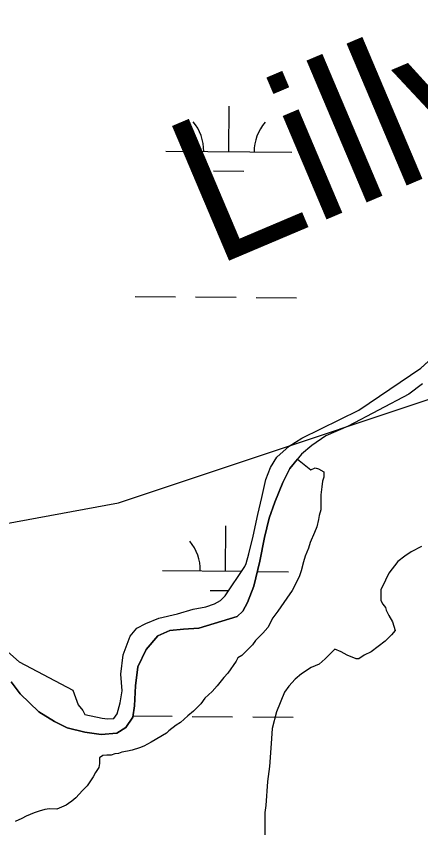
# Model space of a CAD drawing. Extents: x 3271442 to 3309282, y 752266 to 777610.
# Drawn here: x 3302148 to 3302469, y 768626 to 769269 of the extents above; entities that cross this region are included whole.
import ezdxf

# ---------------------------------------------------------------- set-up
doc = ezdxf.new("R2010")
doc.units = 0
for name, color, linetype in [('V-RIVR-IDEN', 7, 'Continuous'), ('V-SITE-VEGE', 7, 'Continuous'), ('V-TOPO-SHOR', 7, 'Continuous'), ('V-WETL-SWMP', 7, 'Continuous')]:
    doc.layers.add(name, color=color, linetype=linetype)

msp = doc.modelspace()

# ---------------------------------------------------------------- linework, layer by layer
at = {"layer": 'V-SITE-VEGE'}
for p, q in [((3302468.96, 768990.28), (3302521.12, 769037.65)), ((3302419.95, 768957.07), (3302468.96, 768990.28)), ((3302374.57, 768934.77), (3302419.95, 768957.07)), ((3302364.56, 768928.41), (3302374.57, 768934.77)), ((3302354.94, 768919.59), (3302364.56, 768928.41)), ((3302349.86, 768911.54), (3302354.94, 768919.59)), ((3302346.21, 768902.05), (3302349.86, 768911.54)), ((3302343.08, 768887.76), (3302346.21, 768902.05)), ((3302339.82, 768874.25), (3302343.08, 768887.76)), ((3302336.16, 768856.98), (3302339.82, 768874.25)), ((3302332.64, 768842.95), (3302336.16, 768856.98)), ((3302330.42, 768835.41), (3302332.64, 768842.95)), ((3302461.32, 768844.59), (3302456.41, 768841.09)), ((3302469.73, 768848.79), (3302461.32, 768844.59)), ((3302450.8, 768836.9), (3302443.78, 768827.79)), ((3302456.41, 768841.09), (3302450.8, 768836.9)), ((3302313.76, 768809.7), (3302329.51, 768832.95)), ((3302329.51, 768832.95), (3302330.42, 768835.41)), ((3302443.78, 768827.79), (3302440.97, 768822.19)), ((3302440.97, 768822.19), (3302437.46, 768814.48)), ((3302437.46, 768814.48), (3302437.45, 768806.07)), ((3302305.44, 768803.47), (3302310.12, 768805.94)), ((3302310.12, 768805.94), (3302313.76, 768809.7)), ((3302437.45, 768806.07), (3302438.85, 768803.27)), ((3302276.19, 768795.58), (3302288.41, 768799.08)), ((3302288.41, 768799.08), (3302298.55, 768801.02)), ((3302298.55, 768801.02), (3302305.44, 768803.47)), ((3302438.85, 768803.27), (3302440.95, 768800.46)), ((3302440.95, 768800.46), (3302441.65, 768798.36)), ((3302441.65, 768798.36), (3302443.74, 768794.15)), ((3302250.85, 768787.81), (3302261.38, 768792.09)), ((3302261.38, 768792.09), (3302276.19, 768795.58)), ((3302443.74, 768794.15), (3302446.54, 768789.24)), ((3302243.83, 768784.05), (3302250.85, 768787.81)), ((3302446.54, 768789.24), (3302448.64, 768782.23)), ((3302238.62, 768777.82), (3302243.83, 768784.05)), ((3302445.83, 768778.73), (3302440.92, 768773.83)), ((3302448.64, 768782.23), (3302445.83, 768778.73)), ((3302233.02, 768762.88), (3302238.62, 768777.82)), ((3302440.92, 768773.83), (3302429.7, 768765.43)), ((3302134.15, 768771.56), (3302150.38, 768757.51)), ((3302400.96, 768767.56), (3302393.25, 768759.86)), ((3302405.87, 768765.46), (3302400.96, 768767.56)), ((3302231.19, 768747.68), (3302233.02, 768762.88)), ((3302393.25, 768759.86), (3302388.34, 768755.66)), ((3302410.77, 768762.65), (3302405.87, 768765.46)), ((3302417.78, 768759.84), (3302410.77, 768762.65)), ((3302419.88, 768759.83), (3302417.78, 768759.84)), ((3302424.09, 768762.63), (3302419.88, 768759.83)), ((3302429.7, 768765.43), (3302424.09, 768762.63)), ((3302150.38, 768757.51), (3302192.97, 768734.99)), ((3302382.03, 768752.87), (3302374.31, 768747.97)), ((3302388.34, 768755.66), (3302382.03, 768752.87)), ((3302232.08, 768734.3), (3302231.19, 768747.68)), ((3302374.31, 768747.97), (3302369.4, 768743.77)), ((3302369.4, 768743.77), (3302364.49, 768738.17)), ((3302192.97, 768734.99), (3302197.25, 768723.42)), ((3302230.64, 768724.81), (3302232.08, 768734.3)), ((3302364.49, 768738.17), (3302360.98, 768733.26)), ((3302360.98, 768733.26), (3302354.65, 768717.85)), ((3302197.25, 768723.42), (3302200.88, 768718.87)), ((3302228.29, 768716.11), (3302230.64, 768724.81)), ((3302200.88, 768718.87), (3302202.7, 768715.62)), ((3302202.7, 768715.62), (3302216.2, 768712.74)), ((3302225.69, 768712.6), (3302228.29, 768716.11)), ((3302354.65, 768717.85), (3302351.14, 768704.54)), ((3302216.2, 768712.74), (3302220.62, 768712.22)), ((3302220.62, 768712.22), (3302225.69, 768712.6)), ((3302351.14, 768704.54), (3302350.42, 768692.63)), ((3302350.42, 768692.63), (3302349, 768674.4)), ((3302349, 768674.4), (3302347.59, 768662.49)), ((3302347.59, 768662.49), (3302346.17, 768643.57)), ((3302346.17, 768643.57), (3302345.46, 768637.96)), ((3302345.46, 768637.96), (3302345.44, 768619.74))]:
    msp.add_line(p, q, dxfattribs=at)
for points in [[(3302144.1, 768741.64), (3302151.42, 768731.92), (3302166.21, 768717.73), (3302178.46, 768710.08), (3302188.65, 768705.13), (3302202.5, 768701.61), (3302215.55, 768699.69), (3302227.97, 768700.79), (3302235.14, 768705.24), (3302240.73, 768713.52), (3302242.01, 768722.43), (3302242.82, 768738.51), (3302244.59, 768753.32), (3302251.13, 768767.17), (3302260.38, 768778.15), (3302269.94, 768782.27), (3302280.77, 768783.38), (3302293.03, 768784), (3302323.29, 768793.37), (3302327.92, 768797.5), (3302331.59, 768804.5), (3302336.54, 768817.4), (3302341.33, 768837.14), (3302345.17, 768855.92), (3302348.7, 768871.36), (3302353.33, 768884.1), (3302359.71, 768899.69), (3302365.3, 768910.68), (3302371.34, 768918.06), (3302381.76, 768909.54), (3302385.33, 768911.32), (3302388.01, 768910.42), (3302392.02, 768908.19), (3302392.02, 768903.72), (3302391.12, 768900.6), (3302390.67, 768896.14), (3302389.77, 768889.9), (3302389.76, 768877.85), (3302388.42, 768873.39), (3302387.97, 768870.27), (3302386.62, 768864.47), (3302384.83, 768860.01), (3302381.26, 768851.98), (3302379.91, 768847.52), (3302377.23, 768841.28), (3302375.89, 768836.82), (3302374.09, 768829.68), (3302372.75, 768825.67), (3302370.96, 768821.66), (3302366.94, 768814.08), (3302362.92, 768807.83), (3302355.77, 768797.58), (3302351.75, 768792.23), (3302347.72, 768784.65), (3302343.7, 768780.19), (3302337.9, 768774.4)], [(3302337.9, 768774.4), (3302335.66, 768770.83), (3302327.18, 768762.36), (3302324.05, 768760.58), (3302322.71, 768757.91)], [(3302322.71, 768757.91), (3302316.01, 768748.55), (3302312.88, 768744.98), (3302307.52, 768738.29), (3302303.5, 768733.84), (3302297.7, 768728.49), (3302294.57, 768724.03), (3302288.76, 768718.24), (3302284.29, 768714.67), (3302278.49, 768709.32), (3302274.92, 768707.1), (3302269.12, 768702.64), (3302267.33, 768700.86), (3302255.27, 768693.73), (3302249.47, 768690.62), (3302245.9, 768689.28), (3302240.1, 768687.5), (3302236.53, 768686.62), (3302232.06, 768685.73), (3302229.39, 768684.84), (3302226.27, 768684.4), (3302223.59, 768683.51), (3302220.02, 768683.51), (3302216.89, 768683.07), (3302214.22, 768681.29), (3302214.21, 768676.82), (3302213.76, 768673.7), (3302211.08, 768669.69), (3302209.29, 768666.12), (3302204.38, 768658.99), (3302200.8, 768655.42), (3302195.45, 768649.63), (3302192.32, 768646.95), (3302189.64, 768645.17), (3302187.85, 768643.83), (3302180.27, 768640.72), (3302174.46, 768640.73), (3302170.9, 768640.29), (3302166.43, 768638.95), (3302162.42, 768637.62), (3302156.17, 768634.95), (3302152.6, 768633.17), (3302147.24, 768630.94)]]:
    msp.add_lwpolyline(points, dxfattribs=at)
at = {"layer": 'V-TOPO-SHOR'}
msp.add_lwpolyline([(3301912.41, 768825.05), (3302229.19, 768883.51), (3302579.53, 769000.27), (3302997.13, 769017.17), (3303695.43, 769200.06), (3304055.33, 769366.79), (3304403.3, 769425.29), (3304530.47, 769483.64), (3304830.46, 769492.17), (3304962.42, 769567.18), (3305538.42, 769575.2), (3305636.78, 769633.54), (3305720.7, 769750.84), (3305921.97, 770217.17), (3306137.92, 770292.24), (3306245.85, 770392.22), (3306353.72, 770575.44), (3306603.17, 770775.41)], dxfattribs=at)
at = {"layer": 'V-WETL-SWMP'}
for p, q in [((3302316.85, 769161.97), (3302317.15, 769197.97)), ((3302266.85, 769162.39), (3302366.85, 769161.56)), ((3302304.72, 769146.64), (3302328.72, 769146.44)), ((3302242.49, 769047.15), (3302274.49, 769046.89)), ((3302290.49, 769046.76), (3302322.49, 769046.49)), ((3302338.49, 769046.36), (3302370.49, 769046.1)), ((3302314.11, 768829.31), (3302314.41, 768865.31)), ((3302264.11, 768829.72), (3302326.97, 768829.21)), ((3302339.38, 768829.1), (3302364.1, 768828.9)), ((3302301.98, 768813.98), (3302316.58, 768813.86)), ((3302240.87, 768714.48), (3302271.75, 768714.22)), ((3302287.75, 768714.09), (3302319.75, 768713.83)), ((3302335.75, 768713.7), (3302367.74, 768713.43))]:
    msp.add_line(p, q, dxfattribs=at)
for points in [[(3302134.15, 768771.56), (3302150.38, 768757.51), (3302192.97, 768734.99), (3302197.25, 768723.42), (3302200.88, 768718.87), (3302202.7, 768715.62), (3302216.21, 768712.74), (3302220.62, 768712.22), (3302225.69, 768712.6), (3302228.29, 768716.11), (3302230.64, 768724.81), (3302232.08, 768734.3), (3302231.19, 768747.68), (3302233.02, 768762.88), (3302238.62, 768777.82), (3302243.83, 768784.05), (3302250.85, 768787.81), (3302261.38, 768792.09), (3302276.19, 768795.58), (3302288.41, 768799.08), (3302298.55, 768801.01), (3302305.44, 768803.47), (3302310.12, 768805.94), (3302313.76, 768809.7), (3302329.51, 768832.95), (3302330.42, 768835.41), (3302332.64, 768842.95), (3302336.16, 768856.98), (3302339.82, 768874.25), (3302343.08, 768887.76), (3302346.21, 768902.05), (3302349.86, 768911.54), (3302354.94, 768919.59), (3302364.56, 768928.41), (3302374.57, 768934.77), (3302419.94, 768957.07), (3302468.96, 768990.28), (3302521.12, 769037.65)], [(3302470.46, 768977.76), (3302459.62, 768969.65)], [(3302459.62, 768969.65), (3302411.35, 768944.38), (3302393.83, 768936.6), (3302382.51, 768928.97), (3302374.54, 768921.97), (3302365.3, 768910.68), (3302359.71, 768899.69), (3302353.33, 768884.1), (3302348.69, 768871.36), (3302345.18, 768855.92), (3302341.33, 768837.14), (3302336.54, 768817.4), (3302331.58, 768804.5), (3302327.92, 768797.5), (3302323.29, 768793.36), (3302293.03, 768784), (3302280.77, 768783.38), (3302269.94, 768782.28), (3302260.38, 768778.15), (3302251.13, 768767.17), (3302244.59, 768753.32), (3302242.82, 768738.51), (3302242.01, 768722.43), (3302240.73, 768713.52), (3302235.14, 768705.24), (3302227.97, 768700.79), (3302215.55, 768699.69), (3302202.5, 768701.61), (3302188.65, 768705.13), (3302178.46, 768710.08), (3302166.21, 768717.74), (3302151.42, 768731.92), (3302144.1, 768741.64)]]:
    msp.add_lwpolyline(points, dxfattribs=at)
for centre, start, end in [((3302261.61, 769162.9), 358.75626, 40.29992), ((3302372.1, 769161.99), 138.75625, 180.29991), ((3302258.87, 768830.24), 358.75626, 40.29992)]:
    msp.add_arc(centre, 35.25, start, end, dxfattribs=at)

# ---------------------------------------------------------------- texts
at = {"layer": 'V-RIVR-IDEN'}
msp.add_text('Lilly', height=115.991, rotation=22.94891, dxfattribs=at).set_placement((3302305.26, 769070.52))

doc.saveas('drawing.dxf')
